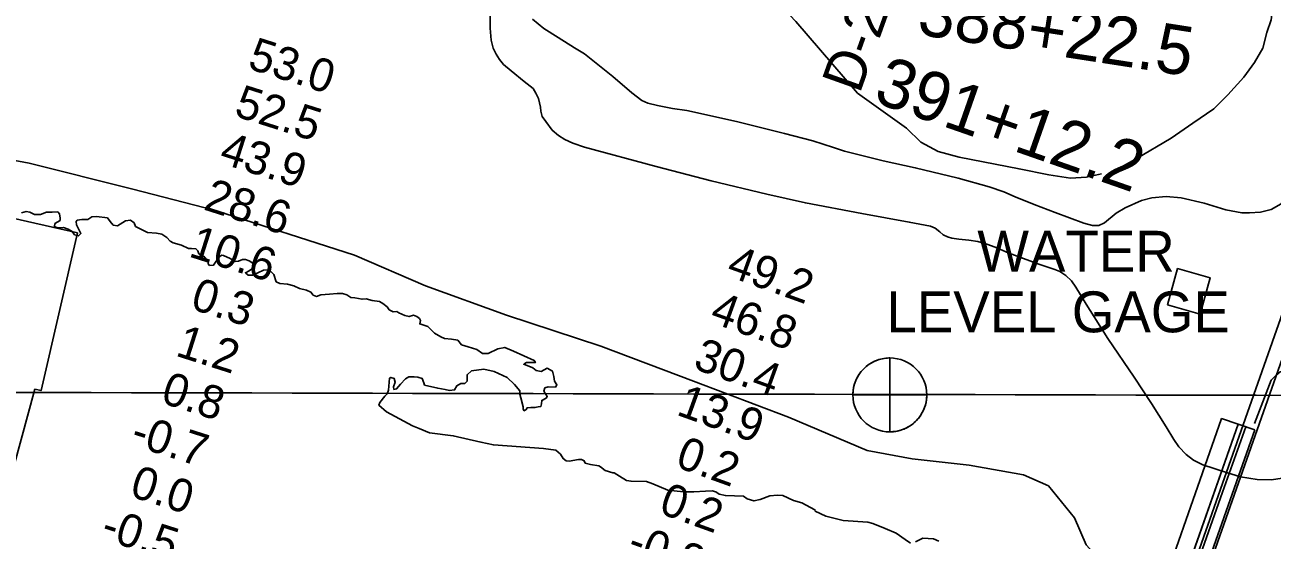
# Model space of a CAD drawing. Extents: x 3180038 to 3217926, y 922069 to 947485.
# Drawn here: x 3198253 to 3200785, y 933247 to 934293 of the extents above; entities that cross this region are included whole.
import ezdxf

# ---------------------------------------------------------------- set-up
doc = ezdxf.new("R2010")
doc.units = 0
for name, color, linetype in [('V-BLDG-OTLN', 7, 'Continuous'), ('V-BRDG-OTLN', 7, 'Continuous'), ('V-GRID-MAJR', 7, 'Continuous'), ('V-LEVE-TOET', 7, 'Continuous'), ('V-RIVR-EDGE', 7, 'Continuous'), ('V-RIVR-GAGE', 7, 'Continuous'), ('V-RIVR-GAGE-IDEN', 7, 'Continuous'), ('V-RIVR-RANG', 7, 'Continuous'), ('V-RIVR-RANG-IDEN', 7, 'Continuous'), ('V-RRAP-FSHR', 7, 'Continuous'), ('V-RRAP-RVMT', 7, 'Continuous'), ('V-RTRN-LOCK-CHMB', 7, 'Continuous'), ('V-SURV-IDEN', 7, 'Continuous'), ('V-SURV-LINE', 7, 'Continuous'), ('V-TOPO-SHOR', 7, 'Continuous')]:
    doc.layers.add(name, color=color, linetype=linetype)

msp = doc.modelspace()

# ---------------------------------------------------------------- linework, layer by layer
at = {"layer": 'V-BLDG-OTLN'}
msp.add_lwpolyline([(3200572.4, 933724.6), (3200593.1, 933798.4), (3200659.2, 933779.9), (3200638.5, 933706)], close=True, dxfattribs=at)
at = {"layer": 'V-BRDG-OTLN'}
msp.add_lwpolyline([(3200749.5, 933471.3), (3200337.1, 932299.9), (3200268.9, 932110.8), (3200237.7, 932121.1), (3200326, 932370.9), (3200715.6, 933482.2)], close=True, dxfattribs=at)
msp.add_lwpolyline([(3200252.1, 932116.3), (3200254, 932121.9), (3200331.1, 932341.1), (3200365.9, 932441.3), (3200515.1, 932865.3), (3200684, 933344.4), (3200731.2, 933477.3)], dxfattribs=at)
at = {"layer": 'V-GRID-MAJR'}
msp.add_spline([(3184280, 933581.8), (3186889.6, 933574.8), (3192108.7, 933561.5), (3197327.7, 933549), (3202546.8, 933537.2), (3207765.9, 933526.2), (3212985, 933516), (3215594.6, 933511.2)], degree=3, dxfattribs=at)
at = {"layer": 'V-LEVE-TOET'}
for points in [[(3200839, 934357.4), (3200840.1, 934283.3), (3200838.6, 934218.6), (3200834.5, 934140.1), (3200830.4, 934063), (3200822.2, 933996.9), (3200819.1, 933970.3), (3200815.7, 933954), (3200811.1, 933941.3), (3200803.1, 933930), (3200782.6, 933918.2), (3200761.3, 933913), (3200739.1, 933911.7), (3200723.3, 933911.8), (3200690.6, 933917.8), (3200647, 933931.1), (3200600.1, 933942.2), (3200569.5, 933944.9), (3200540.7, 933941.8), (3200519.6, 933936.5), (3200486.6, 933921.8)], [(3199197.6, 934311.5), (3199197.5, 934286.1), (3199199.7, 934262.2), (3199203.9, 934245.7), (3199209.8, 934233.3), (3199216.3, 934222.5), (3199225, 934212.6), (3199240.2, 934200), (3199266.6, 934178), (3199284.7, 934163.7), (3199290.7, 934154.6), (3199296, 934143.4), (3199298, 934135), (3199299.8, 934125.7), (3199300.2, 934117.6), (3199303.3, 934107.4), (3199310.4, 934096.9), (3199323.6, 934079.2), (3199336.1, 934068.8), (3199349.3, 934060.2), (3199365.5, 934053.2), (3199389, 934045), (3199534.7, 934005.5), (3199646, 933976.8), (3199759.2, 933949.6), (3199837.7, 933931.7), (3199951.9, 933910.5), (3200048.4, 933892.7), (3200091.1, 933884.3), (3200101, 933880.3), (3200110.7, 933872.8), (3200116.9, 933867.2), (3200126.2, 933862.5), (3200134.8, 933860.4), (3200149.2, 933858.1), (3200169.2, 933855.9), (3200187.2, 933853.1), (3200205.8, 933848.1), (3200222.7, 933841.6), (3200249.1, 933830.6), (3200311.1, 933807.2), (3200343.9, 933796.7), (3200354, 933792.4), (3200365.9, 933784.5), (3200377.4, 933773.4), (3200386.6, 933760.8), (3200407.2, 933726.2), (3200451.1, 933656.6), (3200505, 933577.8), (3200540.3, 933524.6), (3200570.1, 933477.2), (3200585.1, 933451.6), (3200595.6, 933436.4), (3200610.1, 933420.9), (3200625.1, 933409.6), (3200643.9, 933400.2), (3200692.4, 933384.2), (3200720.7, 933375.8), (3200754.3, 933370.4), (3200783.7, 933369.8), (3200805.4, 933372.8)], [(3200486.6, 933921.8), (3200468.5, 933910.6), (3200444.5, 933891.3), (3200433.2, 933886), (3200420.3, 933885.8), (3200402.4, 933890.3), (3200344.2, 933911.9), (3200302, 933928.2), (3200263.3, 933944.3), (3200240.2, 933954.2), (3200210.5, 933964.1), (3200147.6, 933982.1), (3200060.6, 934003.2), (3199995.5, 934017.2), (3199917.1, 934036.7), (3199894.3, 934043.9), (3199852.3, 934057.4), (3199795.4, 934072.4), (3199697.7, 934096.7), (3199597, 934119.1), (3199567.5, 934123.5), (3199537.5, 934129.1), (3199517.8, 934134.2), (3199505.4, 934139.8), (3199485.1, 934155.1), (3199446.8, 934188), (3199389.2, 934234.3), (3199368.9, 934246.8), (3199335.6, 934267.2), (3199306.4, 934285.9), (3199283.7, 934304.8)]]:
    msp.add_lwpolyline(points, dxfattribs=at)
at = {"layer": 'V-RIVR-EDGE'}
for points in [[(3198421, 933901.4), (3198398.8, 933904), (3198389.3, 933903.1), (3198381.4, 933897.9), (3198368.6, 933897.9), (3198359.7, 933896.6), (3198357.4, 933893.7), (3198358.1, 933887.1), (3198366.9, 933869.7), (3198362, 933864.8), (3198354.1, 933867.1), (3198349.5, 933873.7), (3198341, 933878.3), (3198331.9, 933881.6), (3198319.4, 933881.3), (3198313.2, 933883.9), (3198314.2, 933889.8), (3198324.7, 933896), (3198325, 933900.6), (3198323.7, 933909.5), (3198320.1, 933913.4), (3198308.7, 933913.1), (3198296.9, 933913.1), (3198284.7, 933908.3), (3198272.6, 933908), (3198263.1, 933913.2), (3198255.9, 933914.5), (3198246.1, 933911.6)], [(3199301.1, 933589.5), (3199291.3, 933591.2), (3199284.1, 933596.8), (3199265.8, 933604), (3199271.4, 933607.6), (3199289.4, 933607.6), (3199287.1, 933612.1), (3199244.9, 933630.9), (3199227.2, 933638.2), (3199213.1, 933635.6), (3199193.4, 933625.8), (3199182.3, 933625.8), (3199170.8, 933634.4), (3199153.1, 933639.4), (3199139.7, 933643.3), (3199131.9, 933653.2), (3199119.4, 933655.2), (3199105.3, 933656.2), (3199097.8, 933659.5), (3199084.4, 933667.4), (3199071.3, 933680.5), (3199054.9, 933686.1), (3199056.3, 933692.7), (3199054, 933697.3), (3199049.1, 933700.9), (3199042.2, 933703.9), (3199033, 933700.9), (3199024.5, 933703.2), (3199012.1, 933708.8), (3199008.1, 933711.5), (3199000.9, 933710.5), (3198992.8, 933714.5), (3198988.5, 933720.7), (3198980, 933727.6), (3198972.8, 933731.6), (3198958.4, 933733.6), (3198945.9, 933736.9), (3198937.8, 933736.2), (3198922.7, 933739.2), (3198915.2, 933739.6), (3198907, 933745.2), (3198898.1, 933747.5), (3198887, 933747.5), (3198871.6, 933746.6), (3198853.9, 933745), (3198845, 933741.7), (3198838.5, 933744.3), (3198833.9, 933750.6), (3198824.7, 933754.5), (3198811, 933758.2), (3198799.2, 933763.1), (3198786.4, 933766.4), (3198771, 933767.8), (3198763.5, 933771.7), (3198758.3, 933786.2), (3198748.8, 933796), (3198737.3, 933795.4), (3198725.9, 933789.5), (3198715.4, 933785.3), (3198706.2, 933785.3), (3198701, 933789.9), (3198708.2, 933793.8), (3198715.4, 933798.7), (3198718.7, 933804.3), (3198715.7, 933809.2), (3198708.6, 933814.1), (3198701, 933817.1), (3198695.1, 933817.1), (3198686.6, 933813.5), (3198680.4, 933812.9), (3198670.2, 933818.5), (3198656.5, 933824.7), (3198652.2, 933825.4), (3198648.6, 933822.1), (3198641.7, 933813.6), (3198636.4, 933805.5), (3198628.2, 933804.5), (3198625.6, 933808.1), (3198625.6, 933814.3), (3198617.8, 933821.9), (3198606.7, 933828.5), (3198604.4, 933834.4), (3198600.5, 933838.7), (3198591.3, 933839), (3198585.1, 933839.3), (3198571.3, 933845.6), (3198554.3, 933850.9), (3198548.4, 933854.2), (3198541.2, 933861.4), (3198531.4, 933868.3), (3198520.3, 933870), (3198501.9, 933871.3), (3198488.8, 933878.3), (3198477.7, 933883.9), (3198474.8, 933891.1), (3198467.9, 933896.7), (3198457.7, 933895.4), (3198441.3, 933884.9), (3198432.8, 933886.3), (3198426.6, 933894.1), (3198421, 933901.4)], [(3199765.5, 933337.3), (3199745.5, 933329.5), (3199733.1, 933326.6), (3199719.6, 933331.2), (3199712.1, 933336.5), (3199675.1, 933337.6), (3199662.3, 933340.5), (3199655.8, 933345.1), (3199648.2, 933347.1), (3199634.8, 933346.2), (3199610.9, 933344.9), (3199589.9, 933345), (3199558.5, 933348.7), (3199528, 933361.2), (3199515.2, 933366.1), (3199483.8, 933366.5), (3199474.3, 933368.2), (3199460.5, 933377.1), (3199449.7, 933383.7), (3199446.8, 933384), (3199431.4, 933388.3), (3199421.9, 933395.9), (3199418.3, 933397.8), (3199401.6, 933400.5), (3199390.5, 933403.5), (3199388.8, 933408.1), (3199383, 933410.7), (3199377.1, 933411), (3199357.7, 933407.2), (3199352.1, 933407.8), (3199345.9, 933412.8), (3199340.4, 933421.9), (3199331.2, 933429.5), (3199305.7, 933433.2), (3199204.4, 933440.3), (3199178.9, 933446.3), (3199122.9, 933458.9), (3199074.4, 933464.9), (3199053.8, 933473.8), (3199040.3, 933479.1), (3198987, 933507.7), (3198971.6, 933521.2), (3198973.9, 933526.7), (3198984.1, 933539.2), (3198988.7, 933544.4), (3198991.4, 933551.6), (3198993.4, 933575.8), (3198996.3, 933577.5), (3199002.9, 933575.2), (3199005.2, 933567.9), (3199001.5, 933558.5), (3199002.2, 933553.2), (3199007.8, 933554.2), (3199015.6, 933564), (3199025.5, 933574.8), (3199032.7, 933578.4), (3199043.2, 933578.3), (3199050.7, 933578), (3199059.6, 933575.4), (3199062.8, 933566.5), (3199064.5, 933561.9), (3199091.3, 933555.6), (3199106.4, 933552.6), (3199115.2, 933550.6), (3199125.4, 933551.9), (3199130, 933560.4), (3199137.9, 933565), (3199146.1, 933565), (3199150.7, 933569.6), (3199151, 933582.7), (3199159.9, 933590.8), (3199184.8, 933594.4), (3199205.5, 933589.7), (3199232, 933577.2), (3199247.3, 933562.8), (3199257.8, 933550), (3199257.8, 933543.4), (3199260, 933535.9), (3199264.6, 933517.8), (3199264.9, 933513.2), (3199266.9, 933509.6), (3199270.8, 933512.2), (3199272.5, 933515.5), (3199280, 933516.1), (3199288.5, 933516.1), (3199295.1, 933517.4), (3199300.6, 933518.4), (3199302, 933523.6), (3199302.3, 933530.8), (3199311.2, 933535.4), (3199313.5, 933538.7), (3199306.9, 933549.5), (3199308.9, 933556.1), (3199315.5, 933558.3), (3199330.2, 933557.6), (3199333.2, 933562.2), (3199328.3, 933569.8), (3199327, 933579.6), (3199324.1, 933590.4), (3199313.3, 933596), (3199301.1, 933589.5)], [(3200050.7, 933240.9), (3200040.3, 933248.2), (3200021.9, 933261), (3199999.4, 933270.9), (3199974.1, 933280.8), (3199964, 933283.7), (3199914.2, 933287.1), (3199878.8, 933296.1), (3199857.5, 933306), (3199856.9, 933308.9), (3199830.1, 933322.7), (3199813.7, 933327.7), (3199791.8, 933337.6), (3199780.9, 933338.3), (3199765.5, 933337.3)], [(3200108.4, 933245.1), (3200097.3, 933249.7), (3200076, 933251), (3200061.2, 933243.9)]]:
    msp.add_lwpolyline(points, dxfattribs=at)
at = {"layer": 'V-RIVR-GAGE'}
for points in [[(3200009.1, 933616.9), (3200008.9, 933541.9), (3199933.9, 933542.1), (3199934, 933544.2), (3199934.1, 933546.8), (3199934.3, 933549.8), (3199934.7, 933552.8), (3199935.2, 933555.5), (3199935.8, 933558.5), (3199936.4, 933561.1), (3199937.1, 933563.5), (3199937.8, 933565.9), (3199938.8, 933568.6), (3199939.7, 933570.9), (3199940.8, 933573.2), (3199942, 933575.7), (3199943.4, 933578.4), (3199944.7, 933580.8), (3199946.1, 933583), (3199948.6, 933586.5), (3199950.3, 933588.7), (3199952.5, 933591.4), (3199954.6, 933593.7), (3199956.5, 933595.6), (3199959.3, 933598.1), (3199961.6, 933600.1), (3199964.1, 933602.1), (3199967.2, 933604.3), (3199969.6, 933605.8), (3199972.1, 933607.3), (3199975.1, 933608.9), (3199977.8, 933610.2), (3199980.4, 933611.3), (3199984, 933612.7), (3199987.2, 933613.7), (3199990.4, 933614.6), (3199993.7, 933615.4), (3199997.1, 933616), (3200001.1, 933616.5), (3200004.1, 933616.8), (3200006.7, 933616.9)], [(3200008.7, 933466.9), (3200008.9, 933541.9), (3200083.9, 933541.8), (3200083.9, 933539.1), (3200083.7, 933535.9), (3200083.4, 933533.4), (3200083.1, 933530.8), (3200082.5, 933527.6), (3200081.9, 933524.6), (3200081, 933521.3), (3200080.4, 933519.2), (3200079.4, 933516.3), (3200078.3, 933513.4), (3200077.2, 933510.9), (3200076, 933508.4), (3200074.7, 933505.9), (3200073.4, 933503.6), (3200071.7, 933500.9), (3200070.2, 933498.7), (3200068.1, 933495.9), (3200065.9, 933493.2), (3200063.3, 933490.3), (3200061, 933488), (3200058.5, 933485.7), (3200056.3, 933483.8), (3200054.7, 933482.5), (3200052, 933480.6), (3200050.1, 933479.3), (3200047.6, 933477.7), (3200044.9, 933476.2), (3200042.2, 933474.7), (3200040.1, 933473.7), (3200037.8, 933472.7), (3200035.2, 933471.7), (3200032.5, 933470.7), (3200029.2, 933469.7), (3200026.1, 933468.9), (3200023.6, 933468.4), (3200020.9, 933467.9), (3200018.5, 933467.6), (3200015.7, 933467.3), (3200013.5, 933467.1), (3200010.9, 933467)]]:
    msp.add_lwpolyline(points, close=True, dxfattribs=at)
msp.add_circle((3200008.9, 933541.9), 75, dxfattribs=at)
at = {"layer": 'V-RRAP-FSHR'}
msp.add_lwpolyline([(3200555, 933142.3), (3200457.8, 933181.1), (3200407.2, 933237.9), (3200383.7, 933292.7), (3200330.9, 933357.1), (3200279.9, 933379.8), (3200170, 933399), (3200054.3, 933412.4), (3199963, 933429.4), (3199803, 933496.6), (3199610.3, 933569.5), (3199422.4, 933641.1), (3199230.8, 933703.9), (3199066.1, 933763.4), (3198922.2, 933825.6), (3198640, 933916.2), (3198469.6, 933960.2), (3198261.8, 934012.1), (3197666.9, 934123.4), (3197369, 934166.6), (3197106.3, 934190), (3196756.2, 934208.8), (3196691.2, 934215.3)], dxfattribs=at)
at = {"layer": 'V-RRAP-RVMT'}
for points in [[(3198359.8, 933870.7), (3198208.1, 933905.3)], [(3198273.6, 933553.8), (3198286.3, 933550.8), (3198359.8, 933870.7)], [(3197028.1, 933496.4), (3197027.7, 933489.3), (3197206.4, 933473.8), (3197206.3, 933472.5), (3197316.2, 933459.7), (3197315.6, 933453.1), (3197470.8, 933433.7), (3197471.4, 933437.6), (3197497.1, 933434.2), (3197650.6, 933411.9), (3197651.3, 933415.7), (3197787.6, 933391.2), (3197788.3, 933394.9), (3197909.6, 933369.1), (3198016.8, 933342.4), (3198016.1, 933340.1), (3198167.1, 933298.2), (3198169, 933304.5), (3198202.2, 933294.7), (3198273.6, 933553.8)]]:
    msp.add_lwpolyline(points, dxfattribs=at)
at = {"layer": 'V-RTRN-LOCK-CHMB'}
msp.add_lwpolyline([(3200715.6, 933482.2), (3200237.7, 932121.1), (3200204, 932134.3), (3200346.5, 932537.8), (3200366.1, 932596.7), (3200288, 932623), (3200292.3, 932635.2), (3200444.3, 933064.6), (3200492.9, 933050), (3200522.8, 933039.3), (3200682.3, 933493.7)], close=True, dxfattribs=at)
at = {"layer": 'V-SURV-LINE'}
for points in [[(3200117.8, 931753.6), (3200861.6, 933865.2)], [(3200889.9, 933855.2), (3200146.1, 931743.7)]]:
    msp.add_lwpolyline(points, dxfattribs=at)
at = {"layer": 'V-TOPO-SHOR'}
for points in [[(3200461.9, 933995.7), (3200509.2, 934021.1), (3200580.1, 934063.3), (3200624.1, 934093.7), (3200666.3, 934122.4), (3200695, 934151.1), (3200727.1, 934186.6), (3200749, 934217), (3200765.9, 934245.7), (3200774.4, 934277.8), (3200782.8, 934303.1), (3200791.3, 934365.6), (3200791.3, 934389.3), (3200799.7, 934461.9), (3200799.7, 934510.9), (3200796.3, 934554.8), (3200786.2, 934612.2), (3200774.4, 934656.1), (3200754.1, 934733.8), (3200735.5, 934808.1), (3200695, 934968.6), (3200678.1, 935009.1), (3200674.7, 935031.1), (3200661.2, 935059.8)], [(3200438.3, 933990.7), (3200407.9, 933983.9), (3200375.8, 933982.2), (3200331.9, 933989), (3200271.1, 934000.8), (3200149.5, 934024.5), (3200107.2, 934036.3), (3200071.8, 934054.9), (3200043, 934083.6), (3199943.4, 934154.5), (3199818.4, 934299.8), (3199742.4, 934380.8), (3199710.3, 934407.9), (3199686.6, 934429.1)], [(3200749, 933484), (3200782.8, 933571.8), (3200789.6, 933578.6), (3200793, 933581.9), (3200801.4, 933588.7), (3200820, 933590.4), (3200879.1, 933570.1), (3201066.6, 933505.9), (3201232.1, 933450.2), (3201242.2, 933436.7), (3201242.2, 933433.3)]]:
    msp.add_lwpolyline(points, dxfattribs=at)

# ---------------------------------------------------------------- texts
at = {"layer": 'V-RIVR-GAGE-IDEN'}
for s, p in [('WATER', (3200186.5, 933792)), ('LEVEL GAGE', (3200001.9, 933669))]:
    msp.add_text(s, height=83, dxfattribs=at).set_placement(p)
at = {"layer": 'V-RIVR-RANG'}
for s, rotation, p in [('53.0', 342.3383, (3198702.9, 934205.3)), ('52.5', 342.3383, (3198675.6, 934109)), ('43.9', 342.3383, (3198645.2, 934013.8)), ('28.6', 342.3383, (3198613.6, 933918.9)), ('10.6', 342.3383, (3198583.5, 933823.5)), ('49.2', 340.1883, (3199674.6, 933784.7)), ('0.3', 342.3383, (3198586.8, 933717.5)), ('46.8', 340.1883, (3199640.9, 933690.6)), ('1.2', 342.3383, (3198556.7, 933622.1)), ('30.4', 340.1883, (3199607.3, 933596.4)), ('0.8', 342.3383, (3198526.6, 933526.8)), ('13.9', 340.1883, (3199573.4, 933502.3)), ('-0.7', 342.3383, (3198464.8, 933441.5)), ('0.2', 340.1883, (3199571.2, 933396.8)), ('0.0', 342.3383, (3198463.6, 933336.9)), ('0.2', 340.1883, (3199537.6, 933302.7)), ('-0.5', 342.3383, (3198404.6, 933250.8)), ('-0.2', 340.1883, (3199472.6, 933219.8))]:
    msp.add_text(s, height=67, rotation=rotation, dxfattribs=at).set_placement(p)
at = {"layer": 'V-RIVR-RANG-IDEN'}
msp.add_text('D-20', height=83, rotation=70.333, dxfattribs=at).set_placement((3199947.5, 934151.4))
at = {"layer": 'V-SURV-IDEN'}
for s, rotation, p in [('388+22.5', 351.2008, (3200062, 934274.2)), ('391+12.2', 340.7239, (3199972.6, 934137.7))]:
    msp.add_text(s, height=100, rotation=rotation, dxfattribs=at).set_placement(p)

doc.saveas('drawing.dxf')
